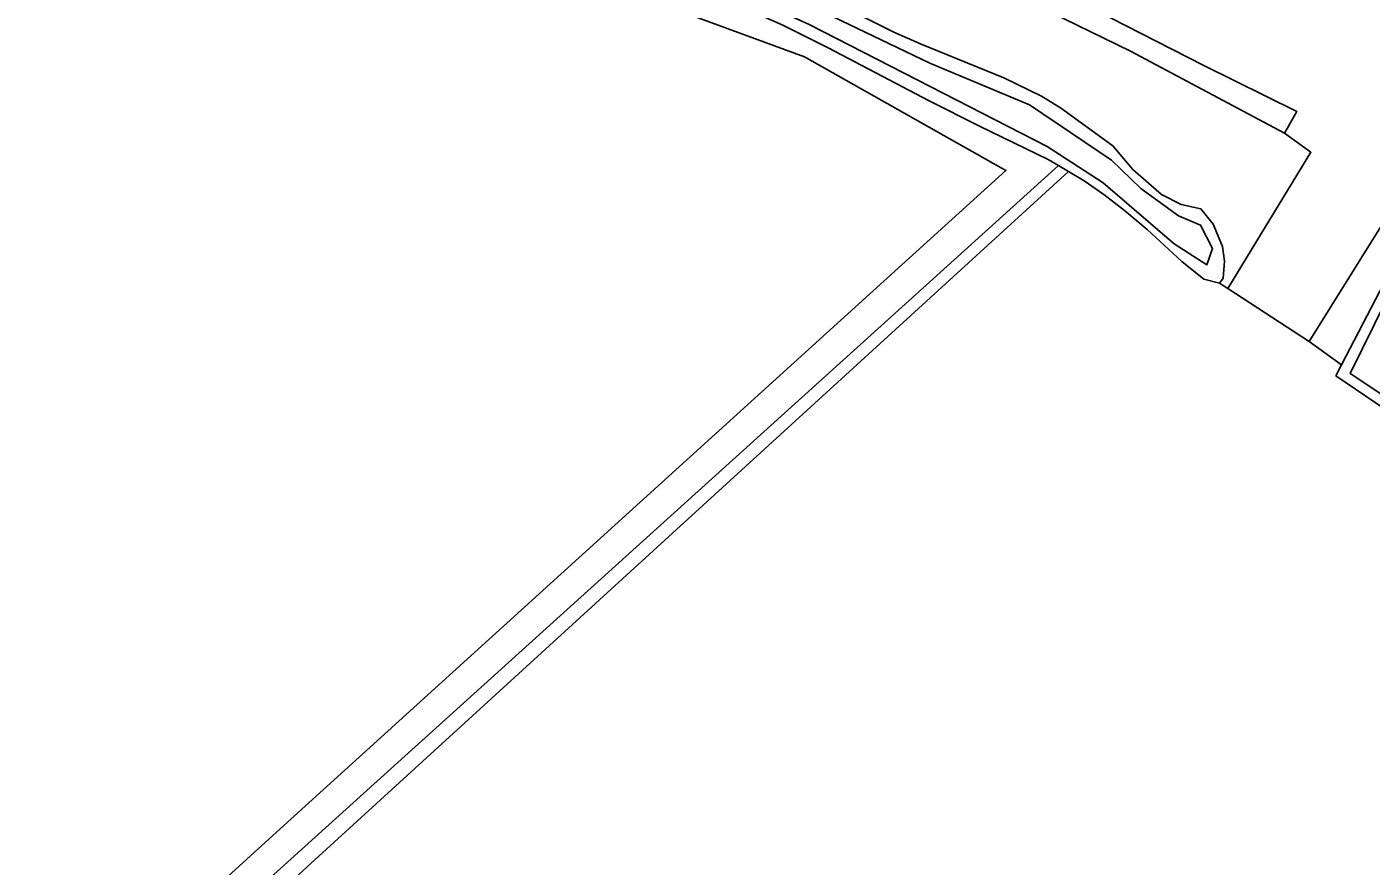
# Model space of a CAD drawing. Extents: x 128999 to 131010, y 395498 to 399007.
# Drawn here: x 129529.8 to 129590.1, y 398024.7 to 398062.3 of the extents above; entities that cross this region are included whole.
import ezdxf

# ---------------------------------------------------------------- set-up
doc = ezdxf.new("R2010")
doc.units = 0
for name, color, linetype in [('gg-knt-bronhoudergrens', 7, 'Continuous'), ('gg-knt-onverhard', 7, 'Continuous'), ('gg-kntw-bovenkant insteek waterloop', 7, 'Continuous'), ('gg-kntw-midden sloot', 7, 'Continuous'), ('gg-kntw-waterlijn', 7, 'Continuous'), ('gt-grn-groengrens', 7, 'Continuous'), ('gt-grn-vlakafsluiter', 7, 'Continuous')]:
    doc.layers.add(name, color=color, linetype=linetype)

msp = doc.modelspace()

# ---------------------------------------------------------------- linework, layer by layer
at = {"layer": 'gg-knt-bronhoudergrens'}
for p, q in [((129583.281, 398050.837), (129583.647, 398050.598)), ((129583.647, 398050.598), (129587.295, 398048.217))]:
    msp.add_line(p, q, dxfattribs=at)
for points in [[(129534.477, 398020.259), (129540.834, 398026.068), (129556.175, 398039.988), (129573.705, 398055.892), (129564.667, 398060.985), (129526.811, 398074.883), (129483.322, 398090.695), (129472.292, 398094.718)], [(129576.508, 398055.838), (129556.516, 398037.574), (129536.524, 398019.309)]]:
    msp.add_lwpolyline(points, dxfattribs=at)
at = {"layer": 'gg-knt-onverhard'}
msp.add_line((129587.295, 398048.217), (129592.686, 398056.878), dxfattribs=at)
at = {"layer": 'gg-kntw-bovenkant insteek waterloop'}
for p, q in [((129575.599, 398056.38), (129576.062, 398056.104)), ((129576.062, 398056.104), (129576.508, 398055.838)), ((129582.58, 398051.019), (129583.281, 398050.837)), ((129588.489, 398046.682), (129588.744, 398047.172))]:
    msp.add_line(p, q, dxfattribs=at)
for points in [[(129509.153, 398083.146), (129510.1, 398082.878), (129511.473, 398082.734), (129512.436, 398082.486), (129518.205, 398080.437), (129527.958, 398076.682), (129530.648, 398075.717), (129538.217, 398073.121), (129541.171, 398072.021), (129544.88, 398070.523), (129553.22, 398066.856), (129559.998, 398064.043), (129563.697, 398062.403), (129565.74, 398061.391), (129570.259, 398059.016), (129572.521, 398057.87), (129575.599, 398056.38)], [(129583.281, 398050.837), (129583.448, 398051.056), (129583.505, 398051.826), (129583.415, 398052.485), (129582.998, 398053.482), (129582.447, 398054.164), (129581.566, 398054.368), (129580.674, 398054.813), (129579.397, 398055.931), (129578.499, 398056.997), (129576.15, 398058.697), (129575.298, 398059.218), (129573.603, 398060.041), (129569.898, 398061.549), (129568.676, 398062.09), (129563.483, 398064.693), (129561.677, 398065.554), (129558.01, 398067.151), (129548.134, 398071.092), (129537.636, 398075.351), (129532.947, 398077.088), (129529.142, 398078.352)], [(129576.508, 398055.838), (129577.215, 398055.417), (129578.088, 398054.809), (129579.021, 398054.088), (129580.028, 398053.233), (129581.583, 398051.81), (129582.58, 398051.019)], [(129588.744, 398047.172), (129592.75, 398054.864), (129594.975, 398054.847), (129614.129, 398040.775), (129615.437, 398039.92), (129617.816, 398037.946)], [(129666.055, 397989.04), (129610.764, 398031.58), (129588.489, 398046.682)]]:
    msp.add_lwpolyline(points, dxfattribs=at)
at = {"layer": 'gg-kntw-midden sloot'}
msp.add_line((129569.353, 398050.043), (129513.962, 398000), dxfattribs=at)
at = {"layer": 'gg-kntw-waterlijn'}
for points in [[(129528.09, 398078.064), (129538.517, 398074.395), (129549.998, 398069.718), (129559.84, 398065.708), (129564.875, 398063.293), (129570.298, 398060.693), (129574.758, 398058.827), (129578.44, 398056.352), (129579.745, 398055.08), (129581.434, 398053.847), (129582.433, 398053.432), (129582.965, 398052.39), (129582.71, 398051.656), (129581.243, 398052.603), (129578.066, 398055.336), (129575.557, 398056.963), (129569.135, 398060.254), (129564.879, 398062.435), (129559.211, 398065.034), (129549.949, 398068.886), (129538.472, 398073.659), (129524.698, 398078.454)], [(129639.381, 398019.774), (129632.369, 398025.534), (129622.584, 398033.675), (129615.378, 398039.67), (129613.677, 398040.735), (129607.614, 398045.22), (129595.081, 398054.491), (129592.927, 398054.476), (129589.133, 398046.79), (129606.602, 398035.161), (129609.88, 398032.978), (129611.998, 398031.32), (129622.453, 398023.139)]]:
    msp.add_lwpolyline(points, dxfattribs=at)
at = {"layer": 'gt-grn-groengrens'}
msp.add_line((129588.744, 398047.172), (129587.295, 398048.217), dxfattribs=at)
for points in [[(129586.198, 398057.557), (129586.737, 398058.538), (129582.568, 398060.599), (129574.819, 398064.572), (129565.353, 398069.037), (129554.195, 398073.98), (129546.691, 398077.022), (129541.05, 398079.229), (129534.674, 398081.682), (129528.739, 398083.939), (129514.672, 398088.809), (129514.373, 398087.815)], [(129514.373, 398087.815), (129524.035, 398084.577), (129532.324, 398081.437), (129540.241, 398078.505), (129549.952, 398074.679), (129561.037, 398069.92), (129569.178, 398066.191), (129579.282, 398061.236), (129586.198, 398057.557)], [(129586.198, 398057.557), (129587.379, 398056.706), (129583.647, 398050.598)]]:
    msp.add_lwpolyline(points, dxfattribs=at)
at = {"layer": 'gt-grn-vlakafsluiter'}
msp.add_line((129569.353, 398050.043), (129576.062, 398056.104), dxfattribs=at)

doc.saveas('drawing.dxf')
